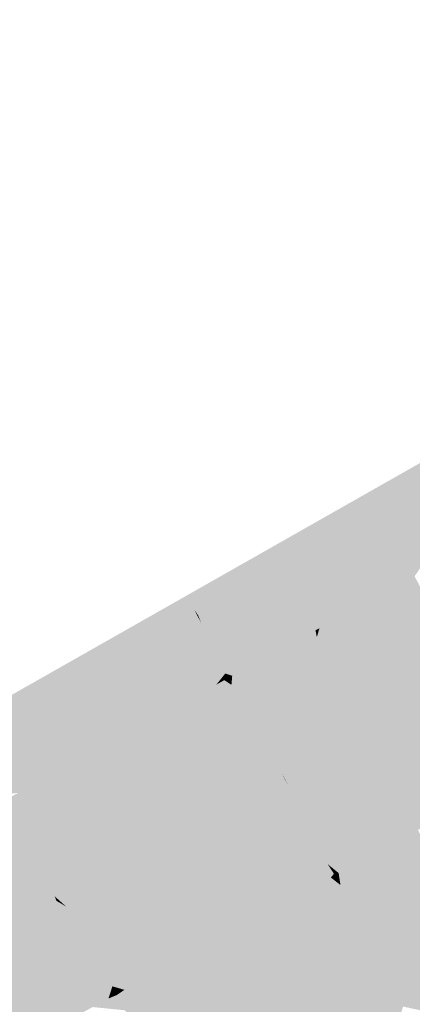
# Model space of a CAD drawing. Header units: metres. Extents: x 164696 to 183842, y 382615 to 387356.
# Tile 626 of 656: x 182682.84 to 182684.69, y 386634.78 to 386639.4. Entities that reach past the tile are written whole.
import ezdxf

# ---------------------------------------------------------------- set-up
doc = ezdxf.new("R2010")
doc.units = ezdxf.units.M
doc.layers.add('C3D-SURFACE_TINSURFACE', color=7, linetype='Continuous')

msp = doc.modelspace()

# ---------------------------------------------------------------- linework, layer by layer
at = {"layer": 'C3D-SURFACE_TINSURFACE', "color": 61, "linetype": 'Continuous', "lineweight": -3, "true_color": 0xe4eb6b}
for points in [[(182688.3904, 386639.4034), (182685.9039, 386637.9922), (182682.9485, 386636.2602)], [(182688.3904, 386639.4034), (182682.9485, 386636.2602), (182683.6617, 386636.6322)], [(182688.3904, 386639.4034), (182683.6617, 386636.6322), (182684.1018, 386636.8696)], [(182688.3904, 386639.4034), (182684.1018, 386636.8696), (182687.4119, 386638.8094)], [(182683.6617, 386636.6322), (182684.0079, 386636.6685), (182684.1018, 386636.8696)], [(182683.6617, 386636.6322), (182682.9485, 386636.2602), (182683.4356, 386636.3865)], [(182683.6617, 386636.6322), (182683.4356, 386636.3865), (182683.3931, 386636.3326)], [(182683.6617, 386636.6322), (182683.3931, 386636.3326), (182683.458, 386636.3989)], [(182683.6617, 386636.6322), (182683.4629, 386636.371), (182683.4153, 386636.294)], [(182683.6617, 386636.6322), (182683.4153, 386636.294), (182683.4909, 386636.3861)], [(182683.6617, 386636.6322), (182683.4691, 386636.405), (182683.435, 386636.3558)], [(182683.6617, 386636.6322), (182683.435, 386636.3558), (182683.449, 386636.3634)], [(182683.6617, 386636.6322), (182683.449, 386636.3634), (182683.4629, 386636.371)], [(182683.6617, 386636.6322), (182683.4909, 386636.3861), (182683.4526, 386636.3142)], [(182683.6617, 386636.6322), (182683.4526, 386636.3142), (182683.5188, 386636.4013)], [(182683.6617, 386636.6322), (182683.458, 386636.3989), (182683.4691, 386636.405)], [(182683.6617, 386636.6322), (182683.5586, 386636.4536), (182683.5085, 386636.3446)], [(182683.6617, 386636.6322), (182683.5085, 386636.3446), (182683.5271, 386636.3553)], [(182683.6617, 386636.6322), (182683.5188, 386636.4013), (182683.5586, 386636.4536)], [(182683.6617, 386636.6322), (182683.5271, 386636.3553), (182683.5457, 386636.3654)], [(182683.6617, 386636.6322), (182683.5457, 386636.3654), (182683.5644, 386636.3755)], [(182683.6617, 386636.6322), (182683.5644, 386636.3755), (182683.583, 386636.3856)], [(182683.6617, 386636.6322), (182683.583, 386636.3856), (182683.6016, 386636.3957)], [(182683.6617, 386636.6322), (182683.6016, 386636.3957), (182683.6717, 386636.6128)], [(182683.6617, 386636.6322), (182684.086, 386636.6598), (182684.1047, 386636.6699)], [(182683.6617, 386636.6322), (182684.1047, 386636.6699), (182684.0079, 386636.6685)], [(182683.6617, 386636.6322), (182683.8646, 386636.6409), (182684.086, 386636.6598)], [(182683.6617, 386636.6322), (182683.894, 386636.6366), (182683.8646, 386636.6409)], [(182683.6617, 386636.6322), (182683.938, 386636.6301), (182683.894, 386636.6366)], [(182683.6617, 386636.6322), (182683.6671, 386636.6245), (182684.0467, 386636.5371)], [(182683.6617, 386636.6322), (182684.0467, 386636.5371), (182684.0746, 386636.5522)], [(182683.6617, 386636.6322), (182684.0746, 386636.5522), (182684.2309, 386636.5357)], [(182683.6617, 386636.6322), (182684.2309, 386636.5357), (182684.2495, 386636.5458)], [(182683.6617, 386636.6322), (182684.2495, 386636.5458), (182684.2682, 386636.5559)], [(182683.6617, 386636.6322), (182684.2682, 386636.5559), (182684.1305, 386636.5826)], [(182683.6617, 386636.6322), (182684.1305, 386636.5826), (182684.1585, 386636.5978)], [(182683.6617, 386636.6322), (182684.1585, 386636.5978), (182684.1864, 386636.6129)], [(182683.6617, 386636.6322), (182684.1864, 386636.6129), (182683.938, 386636.6301)], [(182683.6617, 386636.6322), (182683.6717, 386636.6128), (182683.6671, 386636.6245)], [(182684.2495, 386636.5458), (182684.2309, 386636.5357), (182684.2366, 386636.5063)], [(182684.2495, 386636.5458), (182684.2366, 386636.5063), (182684.2376, 386636.5047)], [(182684.2495, 386636.5458), (182684.2376, 386636.5047), (182684.317, 386636.522)], [(182684.2495, 386636.5458), (182684.3144, 386636.5279), (182684.2682, 386636.5559)], [(182684.2495, 386636.5458), (182684.317, 386636.522), (182684.3144, 386636.5279)]]:
    msp.add_solid(points, dxfattribs=at)
at = {"layer": 'C3D-SURFACE_TINSURFACE', "color": 11, "linetype": 'Continuous', "lineweight": -3, "true_color": 0xff8585}
for points in [[(182684.1018, 386636.8696), (182685.1287, 386637.4236), (182687.4119, 386638.8094)], [(182682.9485, 386636.2602), (182685.9039, 386637.9922), (182681.7597, 386635.6402)], [(182684.0079, 386636.6685), (182684.5849, 386636.729), (182685.1287, 386637.4236)], [(182684.0079, 386636.6685), (182685.1287, 386637.4236), (182684.1018, 386636.8696)], [(182684.5849, 386636.729), (182684.6222, 386636.7492), (182685.1287, 386637.4236)], [(182684.6595, 386636.7694), (182685.1287, 386637.4236), (182684.6222, 386636.7492)], [(182684.6595, 386636.7694), (182684.6967, 386636.7897), (182685.1287, 386637.4236)], [(182684.6595, 386636.7694), (182684.6222, 386636.7492), (182684.8913, 386636.4192)], [(182684.6595, 386636.7694), (182684.8913, 386636.4192), (182684.6967, 386636.7897)], [(182684.1047, 386636.6699), (182684.5849, 386636.729), (182684.0079, 386636.6685)], [(182684.1047, 386636.6699), (182684.5477, 386636.7076), (182684.5849, 386636.729)], [(182684.5477, 386636.7076), (182684.8913, 386636.4192), (182684.5849, 386636.729)], [(182684.5849, 386636.729), (182684.8913, 386636.4192), (182684.6222, 386636.7492)], [(182684.086, 386636.6598), (182684.5104, 386636.6874), (182684.5477, 386636.7076)], [(182684.086, 386636.6598), (182684.5477, 386636.7076), (182684.1047, 386636.6699)], [(182684.086, 386636.6598), (182684.4731, 386636.6672), (182684.5104, 386636.6874)], [(182684.5104, 386636.6874), (182684.4731, 386636.6672), (182684.8913, 386636.4192)], [(182684.5104, 386636.6874), (182684.8913, 386636.4192), (182684.5477, 386636.7076)], [(182683.894, 386636.6366), (182684.4731, 386636.6672), (182683.8646, 386636.6409)], [(182684.086, 386636.6598), (182683.8646, 386636.6409), (182684.4731, 386636.6672)], [(182683.894, 386636.6366), (182684.4358, 386636.647), (182684.4731, 386636.6672)], [(182683.938, 386636.6301), (182684.4358, 386636.647), (182683.894, 386636.6366)], [(182683.938, 386636.6301), (182684.3986, 386636.6267), (182684.4358, 386636.647)], [(182684.1864, 386636.6129), (182684.3986, 386636.6267), (182683.938, 386636.6301)], [(182684.1864, 386636.6129), (182684.3614, 386636.6065), (182684.3986, 386636.6267)], [(182684.3614, 386636.6065), (182684.8977, 386636.367), (182684.3986, 386636.6267)], [(182684.3986, 386636.6267), (182684.8977, 386636.367), (182684.4358, 386636.647)], [(182684.4358, 386636.647), (182684.8913, 386636.4192), (182684.4731, 386636.6672)], [(182684.4358, 386636.647), (182684.8977, 386636.367), (182684.8913, 386636.4192)], [(182683.6016, 386636.3957), (182683.6951, 386636.5674), (182683.6717, 386636.6128)], [(182684.0467, 386636.5371), (182683.6671, 386636.6245), (182683.6795, 386636.6064)], [(182683.6717, 386636.6128), (182683.6795, 386636.6064), (182683.6671, 386636.6245)], [(182683.6717, 386636.6128), (182683.6951, 386636.5674), (182683.6795, 386636.6064)], [(182684.0632, 386636.4436), (182683.6795, 386636.6064), (182683.6951, 386636.5674)], [(182684.0632, 386636.4436), (182684.1005, 386636.4638), (182683.6795, 386636.6064)], [(182684.1005, 386636.4638), (182684.1377, 386636.484), (182683.6795, 386636.6064)], [(182684.1377, 386636.484), (182684.175, 386636.5054), (182683.6795, 386636.6064)], [(182684.0467, 386636.5371), (182683.6795, 386636.6064), (182684.175, 386636.5054)], [(182684.1305, 386636.5826), (182684.3241, 386636.5863), (182684.1585, 386636.5978)], [(182684.1305, 386636.5826), (182684.2868, 386636.566), (182684.3241, 386636.5863)], [(182684.2682, 386636.5559), (182684.2868, 386636.566), (182684.1305, 386636.5826)], [(182684.1585, 386636.5978), (182684.3614, 386636.6065), (182684.1864, 386636.6129)], [(182684.1585, 386636.5978), (182684.3241, 386636.5863), (182684.3614, 386636.6065)], [(182684.2868, 386636.566), (182684.8977, 386636.367), (182684.3241, 386636.5863)], [(182684.3241, 386636.5863), (182684.8977, 386636.367), (182684.3614, 386636.6065)], [(182683.6016, 386636.3957), (182683.5415, 386636.1592), (182683.6951, 386636.5674)], [(182683.5415, 386636.1592), (182683.5788, 386636.1795), (182683.6951, 386636.5674)], [(182683.5788, 386636.1795), (182683.616, 386636.1997), (182683.6951, 386636.5674)], [(182683.616, 386636.1997), (182683.7242, 386636.5149), (182683.6951, 386636.5674)], [(182684.0632, 386636.4436), (182683.6951, 386636.5674), (182683.7242, 386636.5149)], [(182684.2309, 386636.5357), (182684.2123, 386636.5256), (182684.0432, 386635.9138)], [(182684.2309, 386636.5357), (182684.0432, 386635.9138), (182684.2366, 386636.5063)], [(182684.0467, 386636.5371), (182684.2123, 386636.5256), (182684.0746, 386636.5522)], [(182684.0467, 386636.5371), (182684.175, 386636.5054), (182684.2123, 386636.5256)], [(182684.2309, 386636.5357), (182684.0746, 386636.5522), (182684.2123, 386636.5256)], [(182684.2682, 386636.5559), (182684.8977, 386636.367), (182684.2868, 386636.566)], [(182684.2682, 386636.5559), (182684.3144, 386636.5279), (182684.8977, 386636.367)], [(182683.6533, 386636.2199), (182683.7242, 386636.5149), (182683.616, 386636.1997)], [(182683.6533, 386636.2199), (182683.7591, 386636.4484), (182683.7242, 386636.5149)], [(182683.9887, 386636.4031), (182683.7242, 386636.5149), (182683.7591, 386636.4484)], [(182683.9887, 386636.4031), (182684.026, 386636.4233), (182683.7242, 386636.5149)], [(182684.026, 386636.4233), (182684.0632, 386636.4436), (182683.7242, 386636.5149)], [(182684.1377, 386636.484), (182684.0141, 386635.9655), (182684.175, 386636.5054)], [(182684.175, 386636.5054), (182684.0141, 386635.9655), (182684.0286, 386635.9397)], [(182684.175, 386636.5054), (182684.0286, 386635.9397), (182684.2123, 386636.5256)], [(182684.2123, 386636.5256), (182684.0286, 386635.9397), (182684.0432, 386635.9138)], [(182684.2366, 386636.5063), (182684.0432, 386635.9138), (182684.0578, 386635.888)], [(182684.317, 386636.522), (182684.2376, 386636.5047), (182684.0578, 386635.888)], [(182684.317, 386636.522), (182684.0578, 386635.888), (182684.9246, 386636.3076)], [(182684.2366, 386636.5063), (182684.0578, 386635.888), (182684.2376, 386636.5047)], [(182684.317, 386636.522), (182684.8977, 386636.367), (182684.3144, 386636.5279)], [(182684.317, 386636.522), (182684.9246, 386636.3076), (182684.8977, 386636.367)], [(182683.5188, 386636.4013), (182683.3179, 386636.0367), (182683.5586, 386636.4536)], [(182683.5085, 386636.3446), (182683.5586, 386636.4536), (182683.3179, 386636.0367)], [(182683.6533, 386636.2199), (182683.6906, 386636.2401), (182683.7591, 386636.4484)], [(182683.6906, 386636.2401), (182683.7279, 386636.2604), (182683.7591, 386636.4484)], [(182683.7279, 386636.2604), (182683.7651, 386636.2806), (182683.7591, 386636.4484)], [(182683.7651, 386636.2806), (182683.8067, 386636.333), (182683.7591, 386636.4484)], [(182683.8769, 386636.3424), (182683.7591, 386636.4484), (182683.8067, 386636.333)], [(182683.8769, 386636.3424), (182683.9142, 386636.3626), (182683.7591, 386636.4484)], [(182683.9514, 386636.3829), (182683.7591, 386636.4484), (182683.9142, 386636.3626)], [(182683.9514, 386636.3829), (182683.9887, 386636.4031), (182683.7591, 386636.4484)], [(182684.026, 386636.4233), (182683.9388, 386636.0953), (182684.0632, 386636.4436)], [(182684.0632, 386636.4436), (182683.9388, 386636.0953), (182683.9815, 386636.0183)], [(182684.0632, 386636.4436), (182683.9815, 386636.0183), (182684.1005, 386636.4638)], [(182684.1005, 386636.4638), (182683.9815, 386636.0183), (182683.9995, 386635.9913)], [(182684.1005, 386636.4638), (182683.9995, 386635.9913), (182684.1377, 386636.484)], [(182684.1377, 386636.484), (182683.9995, 386635.9913), (182684.0141, 386635.9655)], [(182683.3931, 386636.3326), (182682.9825, 386635.8547), (182683.458, 386636.3989)], [(182683.458, 386636.3989), (182682.9825, 386635.8547), (182683.0198, 386635.8749)], [(182683.458, 386636.3989), (182683.0198, 386635.8749), (182683.4691, 386636.405)], [(182683.435, 386636.3558), (182683.4691, 386636.405), (182683.0198, 386635.8749)], [(182683.4526, 386636.3142), (182683.2807, 386636.0165), (182683.5188, 386636.4013)], [(182683.5188, 386636.4013), (182683.2807, 386636.0165), (182683.3179, 386636.0367)], [(182683.583, 386636.3856), (182683.5415, 386636.1592), (182683.6016, 386636.3957)], [(182683.9514, 386636.3829), (182683.896, 386636.1723), (182683.9887, 386636.4031)], [(182683.9887, 386636.4031), (182683.896, 386636.1723), (182683.9388, 386636.0953)], [(182683.9887, 386636.4031), (182683.9388, 386636.0953), (182684.026, 386636.4233)], [(182682.9485, 386636.2602), (182682.9081, 386635.8131), (182683.4356, 386636.3865)], [(182683.3931, 386636.3326), (182683.4356, 386636.3865), (182682.9081, 386635.8131)], [(182683.435, 386636.3558), (182683.0198, 386635.8749), (182683.0571, 386635.8951)], [(182683.435, 386636.3558), (182683.0571, 386635.8951), (182683.0944, 386635.9154)], [(182683.435, 386636.3558), (182683.0944, 386635.9154), (182683.449, 386636.3634)], [(182683.449, 386636.3634), (182683.0944, 386635.9154), (182683.1316, 386635.9356)], [(182683.449, 386636.3634), (182683.1316, 386635.9356), (182683.4629, 386636.371)], [(182683.4153, 386636.294), (182683.4629, 386636.371), (182683.1316, 386635.9356)], [(182683.4153, 386636.294), (182683.2062, 386635.976), (182683.4909, 386636.3861)], [(182683.4526, 386636.3142), (182683.4909, 386636.3861), (182683.2062, 386635.976)], [(182683.5085, 386636.3446), (182683.3925, 386636.0783), (182683.5271, 386636.3553)], [(182683.5271, 386636.3553), (182683.3925, 386636.0783), (182683.4297, 386636.0985)], [(182683.5271, 386636.3553), (182683.4297, 386636.0985), (182683.5457, 386636.3654)], [(182683.5457, 386636.3654), (182683.4297, 386636.0985), (182683.467, 386636.1188)], [(182683.5457, 386636.3654), (182683.467, 386636.1188), (182683.5644, 386636.3755)], [(182683.5644, 386636.3755), (182683.467, 386636.1188), (182683.5043, 386636.139)], [(182683.5644, 386636.3755), (182683.5043, 386636.139), (182683.583, 386636.3856)], [(182683.583, 386636.3856), (182683.5043, 386636.139), (182683.5415, 386636.1592)], [(182683.8769, 386636.3424), (182683.865, 386636.2261), (182683.9142, 386636.3626)], [(182683.9142, 386636.3626), (182683.865, 386636.2261), (182683.8796, 386636.1994)], [(182683.9514, 386636.3829), (182683.9142, 386636.3626), (182683.8796, 386636.1994)], [(182683.9514, 386636.3829), (182683.8796, 386636.1994), (182683.896, 386636.1723)], [(182683.3931, 386636.3326), (182682.9081, 386635.8131), (182682.9453, 386635.8333)], [(182683.3931, 386636.3326), (182682.9453, 386635.8333), (182682.9825, 386635.8547)], [(182683.4526, 386636.3142), (182683.2062, 386635.976), (182683.2435, 386635.9963)], [(182683.4526, 386636.3142), (182683.2435, 386635.9963), (182683.2807, 386636.0165)], [(182683.5085, 386636.3446), (182683.3179, 386636.0367), (182683.3552, 386636.057)], [(182683.5085, 386636.3446), (182683.3552, 386636.057), (182683.3925, 386636.0783)], [(182683.8024, 386636.3019), (182683.8067, 386636.333), (182683.7651, 386636.2806)], [(182683.8024, 386636.3019), (182683.7651, 386636.2806), (182683.8359, 386636.2796)], [(182683.8024, 386636.3019), (182683.8213, 386636.3063), (182683.8067, 386636.333)], [(182683.8024, 386636.3019), (182683.8359, 386636.2796), (182683.8213, 386636.3063)], [(182683.8769, 386636.3424), (182683.8067, 386636.333), (182683.8396, 386636.3222)], [(182683.8396, 386636.3222), (182683.8067, 386636.333), (182683.8213, 386636.3063)], [(182683.8396, 386636.3222), (182683.8213, 386636.3063), (182683.8359, 386636.2796)], [(182683.8769, 386636.3424), (182683.8396, 386636.3222), (182683.8359, 386636.2796)], [(182683.8769, 386636.3424), (182683.8359, 386636.2796), (182683.8505, 386636.2528)], [(182683.8769, 386636.3424), (182683.8505, 386636.2528), (182683.865, 386636.2261)], [(182684.9246, 386636.3076), (182684.0578, 386635.888), (182684.0723, 386635.8622)], [(182684.9361, 386636.2822), (182684.9246, 386636.3076), (182684.0723, 386635.8622)], [(182682.9485, 386636.2602), (182681.7597, 386635.6402), (182682.9081, 386635.8131)], [(182683.4153, 386636.294), (182683.1316, 386635.9356), (182683.1689, 386635.9558)], [(182683.4153, 386636.294), (182683.1689, 386635.9558), (182683.2062, 386635.976)], [(182683.6906, 386636.2401), (182683.8796, 386636.1994), (182683.7279, 386636.2604)], [(182683.7279, 386636.2604), (182683.865, 386636.2261), (182683.7651, 386636.2806)], [(182683.7279, 386636.2604), (182683.8796, 386636.1994), (182683.865, 386636.2261)], [(182683.7651, 386636.2806), (182683.8505, 386636.2528), (182683.8359, 386636.2796)], [(182683.7651, 386636.2806), (182683.865, 386636.2261), (182683.8505, 386636.2528)], [(182684.9361, 386636.2822), (182684.0723, 386635.8622), (182684.1049, 386635.8092)], [(182684.9477, 386636.2569), (182684.9361, 386636.2822), (182684.1049, 386635.8092)], [(182684.9477, 386636.2569), (182684.1049, 386635.8092), (182684.9593, 386636.2315)], [(182683.6533, 386636.2199), (182683.616, 386636.1997), (182683.9388, 386636.0953)], [(182683.6533, 386636.2199), (182683.896, 386636.1723), (182683.6906, 386636.2401)], [(182683.6533, 386636.2199), (182683.9388, 386636.0953), (182683.896, 386636.1723)], [(182683.6906, 386636.2401), (182683.896, 386636.1723), (182683.8796, 386636.1994)], [(182684.7497, 386635.6196), (182684.9593, 386636.2315), (182684.1049, 386635.8092)], [(182683.5415, 386636.1592), (182683.9815, 386636.0183), (182683.5788, 386636.1795)], [(182683.5788, 386636.1795), (182683.9388, 386636.0953), (182683.616, 386636.1997)], [(182683.5788, 386636.1795), (182683.9815, 386636.0183), (182683.9388, 386636.0953)], [(182683.4297, 386636.0985), (182684.0286, 386635.9397), (182683.467, 386636.1188)], [(182683.467, 386636.1188), (182683.9995, 386635.9913), (182683.5043, 386636.139)], [(182683.467, 386636.1188), (182684.0141, 386635.9655), (182683.9995, 386635.9913)], [(182683.467, 386636.1188), (182684.0286, 386635.9397), (182684.0141, 386635.9655)], [(182683.5043, 386636.139), (182683.9815, 386636.0183), (182683.5415, 386636.1592)], [(182683.5043, 386636.139), (182683.9995, 386635.9913), (182683.9815, 386636.0183)], [(182683.3552, 386636.057), (182684.0578, 386635.888), (182683.3925, 386636.0783)], [(182683.3925, 386636.0783), (182684.0432, 386635.9138), (182683.4297, 386636.0985)], [(182683.3925, 386636.0783), (182684.0578, 386635.888), (182684.0432, 386635.9138)], [(182683.4297, 386636.0985), (182684.0432, 386635.9138), (182684.0286, 386635.9397)], [(182683.2807, 386636.0165), (182683.8176, 386635.1116), (182683.3179, 386636.0367)], [(182683.3552, 386636.057), (182683.3179, 386636.0367), (182683.8549, 386635.1318)], [(182683.3179, 386636.0367), (182683.8176, 386635.1116), (182683.8549, 386635.1318)], [(182683.3552, 386636.057), (182683.8549, 386635.1318), (182684.0723, 386635.8622)], [(182683.3552, 386636.057), (182684.0723, 386635.8622), (182684.0578, 386635.888)], [(182683.2435, 386635.9963), (182683.0605, 386635.2377), (182683.7431, 386635.0712)], [(182683.2435, 386635.9963), (182683.2062, 386635.976), (182683.0605, 386635.2377)], [(182683.2435, 386635.9963), (182683.7803, 386635.0914), (182683.2807, 386636.0165)], [(182683.2435, 386635.9963), (182683.7431, 386635.0712), (182683.7803, 386635.0914)], [(182683.2807, 386636.0165), (182683.7803, 386635.0914), (182683.8176, 386635.1116)], [(182683.1689, 386635.9558), (182682.9702, 386635.4138), (182683.2062, 386635.976)], [(182683.2062, 386635.976), (182682.9702, 386635.4138), (182683.0605, 386635.2377)], [(182683.1689, 386635.9558), (182683.1316, 386635.9356), (182682.9702, 386635.4138)], [(182683.0944, 386635.9154), (182682.9702, 386635.4138), (182683.1316, 386635.9356)], [(182683.0571, 386635.8951), (182682.9702, 386635.4138), (182683.0944, 386635.9154)], [(182683.0571, 386635.8951), (182683.0198, 386635.8749), (182682.9702, 386635.4138)], [(182682.9453, 386635.8333), (182682.9702, 386635.4138), (182682.9825, 386635.8547)], [(182682.9825, 386635.8547), (182682.9702, 386635.4138), (182683.0198, 386635.8749)], [(182684.0723, 386635.8622), (182683.8549, 386635.1318), (182683.8922, 386635.1521)], [(182684.0723, 386635.8622), (182683.8922, 386635.1521), (182684.0869, 386635.8364)], [(182684.0723, 386635.8622), (182684.0869, 386635.8364), (182684.1049, 386635.8092)], [(182681.7597, 386635.6402), (182682.8708, 386635.7929), (182682.9081, 386635.8131)], [(182681.7597, 386635.6402), (182682.8335, 386635.7726), (182682.8708, 386635.7929)], [(182682.9702, 386635.4138), (182682.8708, 386635.7929), (182682.8335, 386635.7726)], [(182682.8708, 386635.7929), (182682.9702, 386635.4138), (182682.9081, 386635.8131)], [(182682.9453, 386635.8333), (182682.9081, 386635.8131), (182682.9702, 386635.4138)], [(182684.0869, 386635.8364), (182683.8922, 386635.1521), (182683.9295, 386635.1723)], [(182684.1327, 386635.7483), (182684.0869, 386635.8364), (182683.9295, 386635.1723)], [(182684.0869, 386635.8364), (182684.1327, 386635.7483), (182684.1049, 386635.8092)], [(182684.7497, 386635.6196), (182684.1049, 386635.8092), (182684.7124, 386635.5982)], [(182684.7124, 386635.5982), (182684.1049, 386635.8092), (182684.6751, 386635.578)], [(182684.6751, 386635.578), (182684.1049, 386635.8092), (182684.1327, 386635.7483)], [(182682.759, 386635.7322), (182682.9702, 386635.4138), (182682.7963, 386635.7524)], [(182682.7963, 386635.7524), (182682.9702, 386635.4138), (182682.8335, 386635.7726)], [(182684.1327, 386635.7483), (182683.9295, 386635.1723), (182683.9668, 386635.1925)], [(182684.1604, 386635.6874), (182684.1327, 386635.7483), (182683.9668, 386635.1925)], [(182684.6751, 386635.578), (182684.1327, 386635.7483), (182684.6378, 386635.5578)], [(182684.6378, 386635.5578), (182684.1327, 386635.7483), (182684.1604, 386635.6874)], [(182682.6845, 386635.6917), (182682.9702, 386635.4138), (182682.7217, 386635.712)], [(182682.7217, 386635.712), (182682.9702, 386635.4138), (182682.759, 386635.7322)], [(182682.61, 386635.6513), (182682.9702, 386635.4138), (182682.6472, 386635.6715)], [(182682.6472, 386635.6715), (182682.9702, 386635.4138), (182682.6845, 386635.6917)], [(182684.1604, 386635.6874), (182683.9668, 386635.1925), (182684.004, 386635.2128)], [(182684.1783, 386635.6373), (182684.1604, 386635.6874), (182684.004, 386635.2128)], [(182684.6378, 386635.5578), (182684.1604, 386635.6874), (182684.6005, 386635.5375)], [(182684.5633, 386635.5173), (182684.6005, 386635.5375), (182684.1604, 386635.6874)], [(182684.5633, 386635.5173), (182684.1604, 386635.6874), (182684.1783, 386635.6373)], [(182682.5354, 386635.6097), (182682.4981, 386635.5895), (182682.9702, 386635.4138)], [(182682.5727, 386635.631), (182682.5354, 386635.6097), (182682.9702, 386635.4138)], [(182682.61, 386635.6513), (182682.5727, 386635.631), (182682.9702, 386635.4138)], [(182684.1783, 386635.6373), (182684.004, 386635.2128), (182684.0413, 386635.233)], [(182684.1783, 386635.6373), (182684.0413, 386635.233), (182684.0786, 386635.2532)], [(182684.1966, 386635.604), (182684.1783, 386635.6373), (182684.0786, 386635.2532)], [(182684.5633, 386635.5173), (182684.1783, 386635.6373), (182684.1966, 386635.604)], [(182682.4236, 386635.549), (182682.9912, 386635.3267), (182682.4609, 386635.5692)], [(182682.4981, 386635.5895), (182682.4609, 386635.5692), (182682.9912, 386635.3267)], [(182682.4981, 386635.5895), (182682.9912, 386635.3267), (182682.9702, 386635.4138)], [(182684.1966, 386635.604), (182684.0786, 386635.2532), (182684.1159, 386635.2735)], [(182684.215, 386635.5707), (182684.1966, 386635.604), (182684.1159, 386635.2735)], [(182684.215, 386635.5707), (182684.1159, 386635.2735), (182684.1532, 386635.2948)], [(182684.215, 386635.5707), (182684.1532, 386635.2948), (182684.2333, 386635.5374)], [(182684.5633, 386635.5173), (182684.1966, 386635.604), (182684.526, 386635.4971)], [(182684.526, 386635.4971), (182684.1966, 386635.604), (182684.215, 386635.5707)], [(182684.526, 386635.4971), (182684.215, 386635.5707), (182684.4887, 386635.4769)], [(182684.215, 386635.5707), (182684.2333, 386635.5374), (182684.4887, 386635.4769)], [(182684.6751, 386635.578), (182684.4966, 386635.0734), (182684.5102, 386635.0464)], [(182684.6751, 386635.578), (182684.6378, 386635.5578), (182684.4966, 386635.0734)], [(182684.5269, 386635.01), (182684.7124, 386635.5982), (182684.5102, 386635.0464)], [(182684.7124, 386635.5982), (182684.6751, 386635.578), (182684.5102, 386635.0464)], [(182685.1199, 386634.8072), (182684.7124, 386635.5982), (182684.5269, 386635.01)], [(182682.3491, 386635.5085), (182683.006, 386635.286), (182682.3864, 386635.5288)], [(182682.3864, 386635.5288), (182682.9986, 386635.3064), (182682.4236, 386635.549)], [(182682.3864, 386635.5288), (182683.006, 386635.286), (182682.9986, 386635.3064)], [(182682.4236, 386635.549), (182682.9986, 386635.3064), (182682.9912, 386635.3267)], [(182684.2333, 386635.5374), (182684.1532, 386635.2948), (182684.1905, 386635.315)], [(182684.2517, 386635.5042), (182684.2333, 386635.5374), (182684.1905, 386635.315)], [(182684.4887, 386635.4769), (182684.2333, 386635.5374), (182684.4514, 386635.4566)], [(182684.2333, 386635.5374), (182684.2517, 386635.5042), (182684.4514, 386635.4566)], [(182684.5633, 386635.5173), (182684.442, 386635.1813), (182684.4556, 386635.1544)], [(182684.5633, 386635.5173), (182684.526, 386635.4971), (182684.442, 386635.1813)], [(182684.6005, 386635.5375), (182684.4556, 386635.1544), (182684.4693, 386635.1274)], [(182684.5633, 386635.5173), (182684.4556, 386635.1544), (182684.6005, 386635.5375)], [(182684.6005, 386635.5375), (182684.4693, 386635.1274), (182684.4829, 386635.1004)], [(182684.6378, 386635.5578), (182684.4829, 386635.1004), (182684.4966, 386635.0734)], [(182684.6378, 386635.5578), (182684.6005, 386635.5375), (182684.4829, 386635.1004)], [(182682.3491, 386635.5085), (182682.1415, 386634.8667), (182683.0135, 386635.2657)], [(182682.3491, 386635.5085), (182683.0135, 386635.2657), (182683.006, 386635.286)], [(182684.2517, 386635.5042), (182684.1905, 386635.315), (182684.2277, 386635.3353)], [(182684.27, 386635.4709), (182684.2517, 386635.5042), (182684.2277, 386635.3353)], [(182684.27, 386635.4709), (182684.2277, 386635.3353), (182684.265, 386635.3555)], [(182684.2517, 386635.5042), (182684.4141, 386635.4364), (182684.4514, 386635.4566)], [(182684.4141, 386635.4364), (182684.2517, 386635.5042), (182684.27, 386635.4709)], [(182684.2883, 386635.4376), (182684.27, 386635.4709), (182684.265, 386635.3555)], [(182684.4141, 386635.4364), (182684.27, 386635.4709), (182684.3768, 386635.4162)], [(182684.2883, 386635.4376), (182684.3768, 386635.4162), (182684.27, 386635.4709)], [(182684.4088, 386635.2359), (182684.4283, 386635.2083), (182684.4887, 386635.4769)], [(182684.4088, 386635.2359), (182684.4887, 386635.4769), (182684.4514, 386635.4566)], [(182684.4283, 386635.2083), (182684.442, 386635.1813), (182684.526, 386635.4971)], [(182684.4283, 386635.2083), (182684.526, 386635.4971), (182684.4887, 386635.4769)], [(182684.2883, 386635.4376), (182684.265, 386635.3555), (182684.3023, 386635.3757)], [(182684.2883, 386635.4376), (182684.3396, 386635.3959), (182684.3768, 386635.4162)], [(182684.2883, 386635.4376), (182684.3179, 386635.3917), (182684.3396, 386635.3959)], [(182684.3179, 386635.3917), (182684.2883, 386635.4376), (182684.3023, 386635.3757)], [(182684.3785, 386635.2879), (182684.4141, 386635.4364), (182684.3768, 386635.4162)], [(182684.3785, 386635.2879), (182684.4088, 386635.2359), (182684.4514, 386635.4566)], [(182684.3785, 386635.2879), (182684.4514, 386635.4566), (182684.4141, 386635.4364)], [(182683.0605, 386635.2377), (182682.9702, 386635.4138), (182682.9912, 386635.3267)], [(182684.3482, 386635.3398), (182684.3179, 386635.3917), (182684.3023, 386635.3757)], [(182684.3179, 386635.3917), (182684.3482, 386635.3398), (182684.3396, 386635.3959)], [(182684.3482, 386635.3398), (182684.3768, 386635.4162), (182684.3396, 386635.3959)], [(182684.3785, 386635.2879), (182684.3768, 386635.4162), (182684.3482, 386635.3398)], [(182684.3785, 386635.2879), (182684.2277, 386635.3353), (182684.1905, 386635.315)], [(182684.3785, 386635.2879), (182684.265, 386635.3555), (182684.2277, 386635.3353)], [(182684.3482, 386635.3398), (182684.3023, 386635.3757), (182684.265, 386635.3555)], [(182684.3785, 386635.2879), (182684.3482, 386635.3398), (182684.265, 386635.3555)], [(182683.0605, 386635.2377), (182682.9912, 386635.3267), (182682.9986, 386635.3064)], [(182683.0605, 386635.2377), (182682.9986, 386635.3064), (182683.006, 386635.286)], [(182683.0135, 386635.2657), (182683.0605, 386635.2377), (182683.006, 386635.286)], [(182684.442, 386635.1813), (182684.1532, 386635.2948), (182684.1159, 386635.2735)], [(182684.4088, 386635.2359), (182684.1905, 386635.315), (182684.1532, 386635.2948)], [(182684.4283, 386635.2083), (182684.4088, 386635.2359), (182684.1532, 386635.2948)], [(182684.4283, 386635.2083), (182684.1532, 386635.2948), (182684.442, 386635.1813)], [(182684.4088, 386635.2359), (182684.3785, 386635.2879), (182684.1905, 386635.315)], [(182683.0135, 386635.2657), (182682.1415, 386634.8667), (182682.1684, 386634.817)], [(182683.0135, 386635.2657), (182682.1684, 386634.817), (182682.1886, 386634.7778)], [(182683.0135, 386635.2657), (182682.1886, 386634.7778), (182682.8483, 386634.5834)], [(182683.0135, 386635.2657), (182682.8483, 386634.5834), (182682.8856, 386634.6037)], [(182683.0135, 386635.2657), (182682.8856, 386634.6037), (182682.9228, 386634.6239)], [(182683.0135, 386635.2657), (182682.9228, 386634.6239), (182682.9601, 386634.6452)], [(182683.0135, 386635.2657), (182682.9601, 386634.6452), (182683.116, 386635.1364)], [(182683.0135, 386635.2657), (182683.116, 386635.1364), (182683.0605, 386635.2377)], [(182683.0605, 386635.2377), (182683.7058, 386635.0509), (182683.7431, 386635.0712)], [(182683.0605, 386635.2377), (182683.6685, 386635.0307), (182683.7058, 386635.0509)], [(182683.0605, 386635.2377), (182683.6312, 386635.0105), (182683.6685, 386635.0307)], [(182683.0605, 386635.2377), (182683.116, 386635.1364), (182683.6312, 386635.0105)], [(182684.4829, 386635.1004), (182684.0786, 386635.2532), (182684.0413, 386635.233)], [(182684.4556, 386635.1544), (182684.1159, 386635.2735), (182684.0786, 386635.2532)], [(182684.4693, 386635.1274), (182684.4556, 386635.1544), (182684.0786, 386635.2532)], [(182684.4829, 386635.1004), (182684.4693, 386635.1274), (182684.0786, 386635.2532)], [(182684.442, 386635.1813), (182684.1159, 386635.2735), (182684.4556, 386635.1544)], [(182684.5269, 386635.01), (182683.9668, 386635.1925), (182683.9295, 386635.1723)], [(182684.5269, 386635.01), (182684.004, 386635.2128), (182683.9668, 386635.1925)], [(182684.4966, 386635.0734), (182684.0413, 386635.233), (182684.004, 386635.2128)], [(182684.5102, 386635.0464), (182684.4966, 386635.0734), (182684.004, 386635.2128)], [(182684.5269, 386635.01), (182684.5102, 386635.0464), (182684.004, 386635.2128)], [(182684.4966, 386635.0734), (182684.4829, 386635.1004), (182684.0413, 386635.233)], [(182684.3003, 386634.36), (182683.8922, 386635.1521), (182683.8549, 386635.1318)], [(182684.3375, 386634.3802), (182683.9295, 386635.1723), (182683.8922, 386635.1521)], [(182684.3375, 386634.3802), (182683.8922, 386635.1521), (182684.3003, 386634.36)], [(182684.553, 386634.9561), (182683.9295, 386635.1723), (182684.3375, 386634.3802)], [(182684.553, 386634.9561), (182684.5269, 386635.01), (182683.9295, 386635.1723)], [(182683.116, 386635.1364), (182682.9601, 386634.6452), (182683.1321, 386635.1021)], [(182683.1321, 386635.1021), (182682.9601, 386634.6452), (182682.9975, 386634.6655)], [(182683.1483, 386635.0678), (182683.1321, 386635.1021), (182682.9975, 386634.6655)], [(182683.116, 386635.1364), (182683.594, 386634.9902), (182683.6312, 386635.0105)], [(182683.116, 386635.1364), (182683.5566, 386634.97), (182683.594, 386634.9902)], [(182683.116, 386635.1364), (182683.1321, 386635.1021), (182683.5566, 386634.97)], [(182683.1483, 386635.0678), (182683.5566, 386634.97), (182683.1321, 386635.1021)], [(182683.7803, 386635.0914), (182684.2257, 386634.3195), (182683.8176, 386635.1116)], [(182684.263, 386634.3397), (182683.8549, 386635.1318), (182683.8176, 386635.1116)], [(182684.263, 386634.3397), (182683.8176, 386635.1116), (182684.2257, 386634.3195)], [(182684.3003, 386634.36), (182683.8549, 386635.1318), (182684.263, 386634.3397)], [(182683.1483, 386635.0678), (182682.9975, 386634.6655), (182683.0347, 386634.6857)], [(182683.1644, 386635.0335), (182683.1483, 386635.0678), (182683.0347, 386634.6857)], [(182683.1483, 386635.0678), (182683.5194, 386634.9487), (182683.5566, 386634.97)], [(182683.1483, 386635.0678), (182683.1997, 386634.9918), (182683.5194, 386634.9487)], [(182683.1644, 386635.0335), (182683.1997, 386634.9918), (182683.1483, 386635.0678)], [(182683.5458, 386634.461), (182684.1512, 386634.279), (182683.7431, 386635.0712)], [(182683.5458, 386634.461), (182683.7431, 386635.0712), (182683.7058, 386635.0509)], [(182683.7803, 386635.0914), (182683.7431, 386635.0712), (182684.1884, 386634.2993)], [(182683.7431, 386635.0712), (182684.1512, 386634.279), (182684.1884, 386634.2993)], [(182683.7803, 386635.0914), (182684.1884, 386634.2993), (182684.2257, 386634.3195)], [(182683.1644, 386635.0335), (182683.0347, 386634.6857), (182683.072, 386634.7059)], [(182683.1644, 386635.0335), (182683.072, 386634.7059), (182683.1093, 386634.7261)], [(182683.1644, 386635.0335), (182683.1093, 386634.7261), (182683.1465, 386634.7464)], [(182683.1644, 386635.0335), (182683.1465, 386634.7464), (182683.1997, 386634.9918)], [(182683.5019, 386634.5255), (182683.5238, 386634.4933), (182683.6312, 386635.0105)], [(182683.5019, 386634.5255), (182683.6312, 386635.0105), (182683.594, 386634.9902)], [(182683.5238, 386634.4933), (182683.5458, 386634.461), (182683.6685, 386635.0307)], [(182683.5238, 386634.4933), (182683.6685, 386635.0307), (182683.6312, 386635.0105)], [(182683.5458, 386634.461), (182683.7058, 386635.0509), (182683.6685, 386635.0307)], [(182685.1199, 386634.8072), (182684.5269, 386635.01), (182684.553, 386634.9561)], [(182683.1997, 386634.9918), (182683.1465, 386634.7464), (182683.219, 386634.9599)], [(182683.1997, 386634.9918), (182683.4821, 386634.9284), (182683.5194, 386634.9487)], [(182683.1997, 386634.9918), (182683.4448, 386634.9082), (182683.4821, 386634.9284)], [(182683.1997, 386634.9918), (182683.219, 386634.9599), (182683.4448, 386634.9082)], [(182683.5019, 386634.5255), (182683.594, 386634.9902), (182683.4799, 386634.5578)], [(182683.4799, 386634.5578), (182683.594, 386634.9902), (182683.5566, 386634.97)], [(182683.4799, 386634.5578), (182683.5566, 386634.97), (182683.5194, 386634.9487)], [(182683.219, 386634.9599), (182683.1465, 386634.7464), (182683.1838, 386634.7666)], [(182683.2382, 386634.9279), (182683.219, 386634.9599), (182683.1838, 386634.7666)], [(182683.2382, 386634.9279), (182683.1838, 386634.7666), (182683.2211, 386634.7868)], [(182683.219, 386634.9599), (182683.4075, 386634.888), (182683.4448, 386634.9082)], [(182683.2382, 386634.9279), (182683.4075, 386634.888), (182683.219, 386634.9599)], [(182683.2574, 386634.896), (182683.2382, 386634.9279), (182683.2211, 386634.7868)], [(182683.2382, 386634.9279), (182683.3703, 386634.8677), (182683.4075, 386634.888)], [(182683.2382, 386634.9279), (182683.2574, 386634.896), (182683.3703, 386634.8677)], [(182683.4054, 386634.6545), (182683.4253, 386634.624), (182683.4821, 386634.9284)], [(182683.4054, 386634.6545), (182683.4821, 386634.9284), (182683.4448, 386634.9082)], [(182683.4253, 386634.624), (182683.4799, 386634.5578), (182683.5194, 386634.9487)], [(182683.4253, 386634.624), (182683.5194, 386634.9487), (182683.4821, 386634.9284)], [(182684.3747, 386634.4004), (182684.553, 386634.9561), (182684.3375, 386634.3802)], [(182684.412, 386634.4206), (182684.553, 386634.9561), (182684.3747, 386634.4004)], [(182684.412, 386634.4206), (182684.5792, 386634.9022), (182684.553, 386634.9561)], [(182685.0454, 386634.7668), (182684.553, 386634.9561), (182684.5792, 386634.9022)], [(182685.0454, 386634.7668), (182685.0826, 386634.787), (182684.553, 386634.9561)], [(182685.1199, 386634.8072), (182684.553, 386634.9561), (182685.0826, 386634.787)], [(182683.2574, 386634.896), (182683.2211, 386634.7868), (182683.2584, 386634.8071)], [(182683.2574, 386634.896), (182683.333, 386634.8475), (182683.3703, 386634.8677)], [(182683.2574, 386634.896), (182683.2766, 386634.864), (182683.333, 386634.8475)], [(182683.2766, 386634.864), (182683.2574, 386634.896), (182683.2584, 386634.8071)], [(182683.3703, 386634.8677), (182683.3163, 386634.7873), (182683.3349, 386634.7515)], [(182683.333, 386634.8475), (182683.3163, 386634.7873), (182683.3703, 386634.8677)], [(182683.3656, 386634.7157), (182683.3703, 386634.8677), (182683.3349, 386634.7515)], [(182683.3855, 386634.6851), (182683.4075, 386634.888), (182683.3656, 386634.7157)], [(182683.3656, 386634.7157), (182683.4075, 386634.888), (182683.3703, 386634.8677)], [(182683.4054, 386634.6545), (182683.4448, 386634.9082), (182683.3855, 386634.6851)], [(182683.3855, 386634.6851), (182683.4448, 386634.9082), (182683.4075, 386634.888)], [(182684.4493, 386634.442), (182684.5792, 386634.9022), (182684.412, 386634.4206)], [(182684.4493, 386634.442), (182684.6054, 386634.8483), (182684.5792, 386634.9022)], [(182685.0082, 386634.7465), (182684.5792, 386634.9022), (182684.6054, 386634.8483)], [(182685.0454, 386634.7668), (182684.5792, 386634.9022), (182685.0082, 386634.7465)], [(182683.2766, 386634.864), (182683.2584, 386634.8071), (182683.2957, 386634.8273)], [(182683.2977, 386634.8232), (182683.2957, 386634.8273), (182683.2584, 386634.8071)], [(182683.2977, 386634.8232), (182683.2584, 386634.8071), (182683.3163, 386634.7873)], [(182683.2766, 386634.864), (182683.2957, 386634.8273), (182683.333, 386634.8475)], [(182683.2977, 386634.8232), (182683.333, 386634.8475), (182683.2957, 386634.8273)], [(182683.2977, 386634.8232), (182683.3163, 386634.7873), (182683.333, 386634.8475)], [(182684.4493, 386634.442), (182684.4866, 386634.4622), (182684.6054, 386634.8483)], [(182684.4866, 386634.4622), (182684.6276, 386634.7961), (182684.6054, 386634.8483)], [(182684.9336, 386634.7061), (182684.6054, 386634.8483), (182684.6276, 386634.7961)], [(182684.9336, 386634.7061), (182684.9709, 386634.7263), (182684.6054, 386634.8483)], [(182684.9709, 386634.7263), (182685.0082, 386634.7465), (182684.6054, 386634.8483)], [(182683.2211, 386634.7868), (182683.1838, 386634.7666), (182683.3349, 386634.7515)], [(182683.2584, 386634.8071), (182683.2211, 386634.7868), (182683.3163, 386634.7873)], [(182683.2211, 386634.7868), (182683.3349, 386634.7515), (182683.3163, 386634.7873)], [(182684.4866, 386634.4622), (182684.5238, 386634.4824), (182684.6276, 386634.7961)], [(182684.5238, 386634.4824), (182684.561, 386634.5027), (182684.6276, 386634.7961)], [(182684.6423, 386634.769), (182684.6276, 386634.7961), (182684.561, 386634.5027)], [(182684.9336, 386634.7061), (182684.6276, 386634.7961), (182684.6423, 386634.769)]]:
    msp.add_solid(points, dxfattribs=at)

doc.saveas('drawing.dxf')
